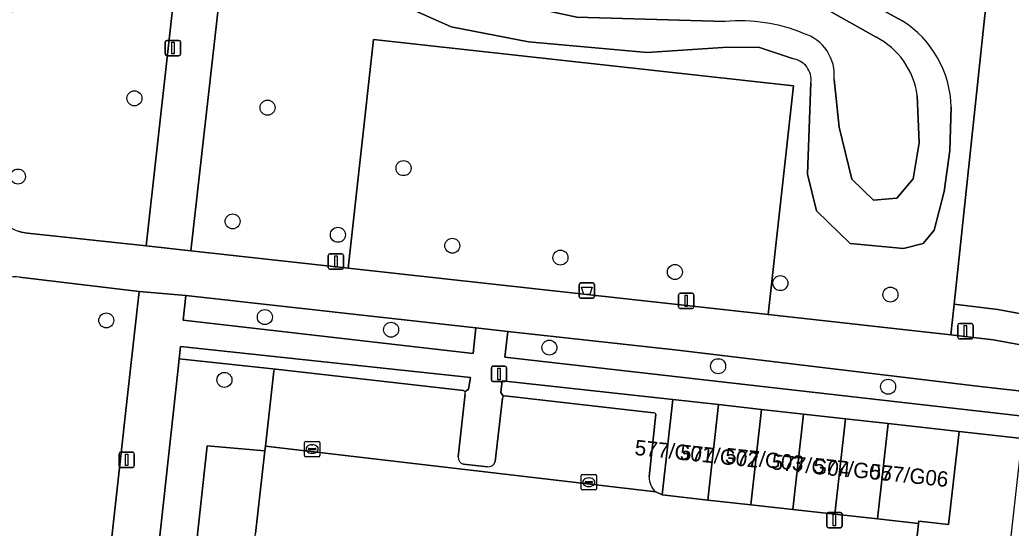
# Model space of a CAD drawing. Extents: x 162026 to 163502, y 387295 to 388169.
# Drawn here: x 162130.7 to 162195.3, y 387989.6 to 388022.7 of the extents above; entities that cross this region are included whole.
import ezdxf

# ---------------------------------------------------------------- set-up
doc = ezdxf.new("R2010")
doc.units = 0
for name, color, linetype in [('IMGEO_Afvalbak', 7, 'Continuous'), ('IMGEO_Berm_groen', 7, 'Continuous'), ('IMGEO_Boom', 7, 'Continuous'), ('IMGEO_Fietspad_open', 7, 'Continuous'), ('IMGEO_Groenvoorziening', 7, 'Continuous'), ('IMGEO_Hek', 7, 'Continuous'), ('IMGEO_Kolk', 7, 'Continuous'), ('IMGEO_Lichtmast', 7, 'Continuous'), ('IMGEO_Loofbos', 7, 'Continuous'), ('IMGEO_Meer_plas_ven_vijver', 7, 'Continuous'), ('IMGEO_Oever', 7, 'Continuous'), ('IMGEO_Pand', 7, 'Continuous'), ('IMGEO_Pand_nummerreeks', 7, 'Continuous'), ('IMGEO_Parkeervlak_open', 7, 'Continuous'), ('IMGEO_Rijbaan_lokaal_open', 7, 'Continuous'), ('IMGEO_Voetpad_open', 7, 'Continuous')]:
    doc.layers.add(name, color=color, linetype=linetype)

msp = doc.modelspace()

# ---------------------------------------------------------------- linework, layer by layer
at = {"layer": 'IMGEO_Afvalbak'}
for p, q in [((162167.235, 388005.585), (162168.025, 388005.585)), ((162168.025, 388005.585), (162167.235, 388005.585)), ((162167.135, 388004.685), (162167.135, 388005.485)), ((162167.135, 388005.485), (162167.135, 388004.685)), ((162168.125, 388005.485), (162168.125, 388004.685)), ((162168.125, 388004.685), (162168.125, 388005.485)), ((162168.025, 388004.585), (162167.235, 388004.585)), ((162167.235, 388004.585), (162168.025, 388004.585))]:
    msp.add_line(p, q, dxfattribs=at)
msp.add_lwpolyline([(162167.278, 388005.299), (162167.982, 388005.299), (162167.833, 388004.829), (162167.427, 388004.829), (162167.278, 388005.299)], dxfattribs=at)
for centre, start, end in [((162167.235, 388005.485), 90, 180), ((162167.235, 388005.485), 90, 180), ((162168.025, 388005.485), 0, 90), ((162168.025, 388005.485), 360, 90), ((162167.235, 388004.685), 180, 270), ((162167.235, 388004.685), 180, 270), ((162168.025, 388004.685), 270, 0), ((162168.025, 388004.685), 270, 0)]:
    msp.add_arc(centre, 0.1, start, end, dxfattribs=at)
at = {"layer": 'IMGEO_Berm_groen'}
msp.add_lwpolyline([(162145.439, 388160.548), (162145.131, 388158.602), (162128.834, 388011.725), (162128.818, 388011.491), (162128.823, 388011.257), (162128.849, 388011.024), (162128.895, 388010.794), (162128.962, 388010.569), (162129.049, 388010.351), (162129.155, 388010.142), (162129.279, 388009.943), (162129.42, 388009.756), (162129.578, 388009.582), (162129.75, 388009.423), (162129.936, 388009.28), (162130.134, 388009.155), (162130.343, 388009.047), (162130.56, 388008.959), (162130.784, 388008.89), (162131.013, 388008.842), (162131.166, 388008.821), (162138.907, 388008.012), (162156.097, 388162.257)], dxfattribs=at)
msp.add_lwpolyline([(162137.882, 388000), (162138.442, 388005.018), (162130.661, 388005.962), (162130.448, 388005.978), (162130.235, 388005.976), (162130.022, 388005.954), (162129.813, 388005.913), (162129.608, 388005.854), (162129.409, 388005.776), (162129.217, 388005.682), (162129.035, 388005.57), (162128.864, 388005.443), (162128.705, 388005.301), (162128.559, 388005.145), (162128.427, 388004.977), (162128.311, 388004.797), (162128.212, 388004.608), (162128.13, 388004.411), (162128.066, 388004.208), (162128.02, 388003.999), (162128, 388003.861), (162127.56, 388000), (162118.651, 387920.601), (162128.927, 387919.374)], close=True, dxfattribs=at)
at = {"layer": 'IMGEO_Boom'}
for centre in [(162138.144, 388017.624), (162146.816, 388017.015), (162155.681, 388013.07), (162130.547, 388012.525), (162144.544, 388009.6), (162151.404, 388008.723), (162158.861, 388008.013), (162165.911, 388007.237), (162173.369, 388006.298), (162180.241, 388005.573), (162187.419, 388004.824), (162136.306, 388003.144), (162146.642, 388003.358), (162154.873, 388002.536), (162165.189, 388001.366), (162176.189, 388000.155), (162144.009, 387999.262), (162187.269, 387998.816)]:
    msp.add_circle(centre, 0.489, dxfattribs=at)
at = {"layer": 'IMGEO_Fietspad_open'}
for points in [[(162152.067, 388006.547), (162141.829, 388007.678), (162138.907, 388008.012), (162131.166, 388008.821), (162131.013, 388008.842), (162130.784, 388008.89), (162130.56, 388008.959)], [(162198.176, 388001.126), (162194.119, 388001.873), (162191.362, 388002.208), (162179.451, 388003.523), (162152.067, 388006.547)], [(162130.661, 388005.962), (162138.442, 388005.018), (162141.494, 388004.757), (162160.4, 388002.655), (162162.489, 388002.423), (162173.552, 388001.193), (162193.258, 387998.824), (162196.547, 387998.456), (162197.499, 387998.384)]]:
    msp.add_lwpolyline(points, dxfattribs=at)
at = {"layer": 'IMGEO_Groenvoorziening'}
for points in [[(162201.684, 388036.423), (162202.158, 388040.642), (162189.1, 388041.95), (162190.866, 388058.856), (162191.436, 388064.77), (162184.514, 388065.432), (162181.824, 388042.495), (162182.779, 388041.184), (162188.305, 388038.496), (162189.317, 388037.856), (162190.256, 388037.113), (162191.112, 388036.276), (162191.876, 388035.354), (162192.54, 388034.358), (162193.096, 388033.297), (162193.538, 388032.184), (162193.861, 388031.032), (162194.062, 388029.851), (162194.139, 388028.439), (162193.872, 388025.915), (162191.573, 388004.197), (162194.421, 388003.851), (162198.528, 388003.095)], [(162153.714, 388021.458), (162181.098, 388018.434), (162179.451, 388003.523), (162191.362, 388002.208), (162191.573, 388004.197), (162193.872, 388025.915), (162188.575, 388024.998), (162181.957, 388028.161), (162179.936, 388034.808), (162182.779, 388041.184), (162181.824, 388042.495), (162181.564, 388042.852), (162181.315, 388043.194), (162167.123, 388048.084), (162145.635, 388030.642)], [(162144.078, 388027.703), (162141.829, 388007.678), (162152.067, 388006.547), (162153.714, 388021.458)], [(162181.032, 388020.212), (162178.812, 388020.952), (162176.498, 388020.93), (162171.569, 388020.614), (162163.822, 388021.315), (162158.78, 388022.294), (162155.229, 388023.877), (162156.904, 388026.695)], [(162182.97, 388025.553), (162188.188, 388022.678)], [(162191.381, 388017.048), (162191.282, 388014.225), (162190.924, 388011.539), (162190.267, 388009.031), (162189.551, 388008.165), (162188.259, 388007.825), (162184.786, 388008.163), (162182.59, 388010.295), (162182.012, 388012.677), (162182.234, 388018.626)], [(162198.528, 388003.095), (162194.421, 388003.851), (162191.573, 388004.197), (162191.362, 388002.208), (162194.119, 388001.873), (162198.176, 388001.126)], [(162197.499, 387998.384), (162196.547, 387998.456), (162193.258, 387998.824), (162173.552, 388001.193), (162162.489, 388002.423), (162162.287, 388000.751), (162197.4, 387996.755)], [(162141.155, 388001.444), (162141.066, 388000.633), (162147.366, 387999.97), (162159.58, 387998.56)], [(162159.673, 387998.494), (162159.908, 387998.648), (162160.037, 387999.428), (162141.155, 388001.444)], [(162172.118, 387991.952), (162172.545, 387991.759), (162173.237, 387997.981), (162162.106, 387999.192), (162162.02, 387998.445), (162162.201, 387998.177)], [(162162.295, 387998.22), (162171.973, 387997.124)], [(162172.135, 387997.021), (162171.688, 387992.939)]]:
    msp.add_lwpolyline(points, dxfattribs=at)
for points in [[(162179.451, 388003.523), (162181.098, 388018.434), (162153.714, 388021.458), (162152.067, 388006.547)], [(162160.4, 388002.655), (162141.494, 388004.757), (162141.323, 388003.158), (162160.215, 388000.983)]]:
    msp.add_lwpolyline(points, close=True, dxfattribs=at)
for centre, radius, start, end in [((162184.564, 388016.902), 6.818, 1.22325, 57.89539), ((162180.851, 388018.826), 1.397, 351.75066, 82.56497), ((162159.545, 387998.412), 0.153, 32.70024, 76.57484), ((162162.342, 387997.993), 0.232, 101.70126, 127.46189), ((162171.98, 387996.956), 0.169, 22.83594, 92.26745), ((162172.998, 387992.922), 1.31, 179.27273, 227.80929)]:
    msp.add_arc(centre, radius, start, end, dxfattribs=at)
at = {"layer": 'IMGEO_Hek'}
msp.add_lwpolyline([(162179.451, 388003.523), (162181.098, 388018.434), (162153.714, 388021.458), (162152.067, 388006.547)], dxfattribs=at)
at = {"layer": 'IMGEO_Kolk'}
for p, q in [((162149.226, 387994.327), (162149.226, 387995.179)), ((162149.301, 387995.253), (162150.153, 387995.253)), ((162150.227, 387995.179), (162150.227, 387994.327)), ((162149.485, 387994.747), (162149.485, 387994.759)), ((162149.923, 387994.71), (162149.525, 387994.71)), ((162149.528, 387994.796), (162149.926, 387994.796)), ((162149.714, 387995.033), (162149.739, 387995.033)), ((162149.969, 387994.759), (162149.969, 387994.747)), ((162150.153, 387994.253), (162149.301, 387994.253)), ((162149.737, 387994.473), (162149.712, 387994.473)), ((162167.258, 387992.162), (162167.258, 387993.014)), ((162167.333, 387993.088), (162168.185, 387993.088)), ((162167.517, 387992.582), (162167.517, 387992.594)), ((162167.56, 387992.631), (162167.958, 387992.631)), ((162167.746, 387992.868), (162167.771, 387992.868)), ((162168.001, 387992.594), (162168.001, 387992.582)), ((162168.259, 387993.014), (162168.259, 387992.162)), ((162168.185, 387992.088), (162167.333, 387992.088)), ((162167.955, 387992.545), (162167.557, 387992.545)), ((162167.769, 387992.308), (162167.744, 387992.308))]:
    msp.add_line(p, q, dxfattribs=at)
for points in [[(162149.226, 387994.327), (162149.226, 387995.179)], [(162149.301, 387995.253), (162150.153, 387995.253)], [(162150.227, 387995.179), (162150.227, 387994.327)], [(162150.153, 387994.253), (162149.301, 387994.253)], [(162167.258, 387992.162), (162167.258, 387993.014)], [(162167.333, 387993.088), (162168.185, 387993.088)], [(162168.259, 387993.014), (162168.259, 387992.162)], [(162168.185, 387992.088), (162167.333, 387992.088)]]:
    msp.add_lwpolyline(points, dxfattribs=at)
for centre, radius, start, end in [((162149.303, 387995.177), 0.0765, 91.55205, 178.44795), ((162149.303, 387995.177), 0.0765, 91.55205, 178.44795), ((162150.151, 387995.177), 0.0765, 1.55205, 88.44795), ((162150.151, 387995.177), 0.0765, 1.55205, 88.44795), ((162149.525, 387994.756), 0.0403, 85.87752, 175.75265), ((162149.522, 387994.746), 0.0366, 178.93798, 274.71019), ((162149.926, 387994.753), 0.043, 264.86636, 352.45326), ((162149.93, 387994.758), 0.0386, 1.73085, 96.63898), ((162149.303, 387994.329), 0.0765, 181.55205, 268.44795), ((162149.303, 387994.329), 0.0765, 181.55205, 268.44795), ((162150.151, 387994.329), 0.0765, 271.55205, 358.44795), ((162150.151, 387994.329), 0.0765, 271.55205, 358.44795), ((162167.335, 387993.012), 0.0765, 91.55205, 178.44795), ((162167.335, 387993.012), 0.0765, 91.55205, 178.44795), ((162167.557, 387992.591), 0.0403, 85.87752, 175.75265), ((162167.554, 387992.581), 0.0366, 178.93798, 274.71019), ((162167.958, 387992.588), 0.043, 264.86636, 352.45326), ((162167.962, 387992.593), 0.0386, 1.73085, 96.63898), ((162168.183, 387993.012), 0.0765, 1.55205, 88.44795), ((162168.183, 387993.012), 0.0765, 1.55205, 88.44795), ((162167.335, 387992.164), 0.0765, 181.55205, 268.44795), ((162167.335, 387992.164), 0.0765, 181.55205, 268.44795), ((162168.183, 387992.164), 0.0765, 271.55205, 358.44795), ((162168.183, 387992.164), 0.0765, 271.55205, 358.44795)]:
    msp.add_arc(centre, radius, start, end, dxfattribs=at)
for centre, major_axis, ratio, start_param, end_param in [((162149.713, 387994.753), (-0.387, 0.002), 0.722429, 4.712389, 7.853982), ((162149.738, 387994.753), (-0.39, 0.002), 0.717154, 1.570796, 4.712389), ((162167.745, 387992.588), (-0.387, 0.002), 0.722429, 4.712389, 7.853982), ((162167.77, 387992.588), (-0.39, 0.002), 0.717154, 1.570796, 4.712389)]:
    msp.add_ellipse(centre, major_axis=major_axis, ratio=ratio, start_param=start_param, end_param=end_param, dxfattribs=at)
at = {"layer": 'IMGEO_Lichtmast'}
for p, q in [((162140.153, 388020.504), (162140.153, 388021.304)), ((162140.153, 388021.304), (162140.153, 388020.504)), ((162140.253, 388021.404), (162141.043, 388021.404)), ((162141.043, 388021.404), (162140.253, 388021.404)), ((162141.143, 388021.304), (162141.143, 388020.504)), ((162141.143, 388020.504), (162141.143, 388021.304)), ((162141.043, 388020.404), (162140.253, 388020.404)), ((162140.253, 388020.404), (162141.043, 388020.404)), ((162150.878, 388007.482), (162151.668, 388007.482)), ((162151.668, 388007.482), (162150.878, 388007.482)), ((162150.778, 388006.582), (162150.778, 388007.382)), ((162150.778, 388007.382), (162150.778, 388006.582)), ((162151.768, 388007.382), (162151.768, 388006.582)), ((162151.768, 388006.582), (162151.768, 388007.382)), ((162151.668, 388006.482), (162150.878, 388006.482)), ((162150.878, 388006.482), (162151.668, 388006.482)), ((162173.709, 388004.917), (162174.499, 388004.917)), ((162174.499, 388004.917), (162173.709, 388004.917)), ((162173.609, 388004.017), (162173.609, 388004.817)), ((162173.609, 388004.817), (162173.609, 388004.017)), ((162174.599, 388004.817), (162174.599, 388004.017)), ((162174.599, 388004.017), (162174.599, 388004.817)), ((162174.499, 388003.917), (162173.709, 388003.917)), ((162173.709, 388003.917), (162174.499, 388003.917)), ((162191.912, 388002.942), (162192.702, 388002.942)), ((162192.702, 388002.942), (162191.912, 388002.942)), ((162191.812, 388002.042), (162191.812, 388002.842)), ((162191.812, 388002.842), (162191.812, 388002.042)), ((162192.802, 388002.842), (162192.802, 388002.042)), ((162192.802, 388002.042), (162192.802, 388002.842)), ((162192.702, 388001.942), (162191.912, 388001.942)), ((162191.912, 388001.942), (162192.702, 388001.942)), ((162161.405, 387999.252), (162161.405, 388000.052)), ((162161.405, 388000.052), (162161.405, 387999.252)), ((162161.505, 388000.152), (162162.295, 388000.152)), ((162162.295, 388000.152), (162161.505, 388000.152)), ((162162.395, 388000.052), (162162.395, 387999.252)), ((162162.395, 387999.252), (162162.395, 388000.052)), ((162162.295, 387999.152), (162161.505, 387999.152)), ((162161.505, 387999.152), (162162.295, 387999.152)), ((162137.238, 387994.549), (162138.028, 387994.549)), ((162138.028, 387994.549), (162137.238, 387994.549)), ((162137.138, 387993.649), (162137.138, 387994.449)), ((162137.138, 387994.449), (162137.138, 387993.649)), ((162138.128, 387994.449), (162138.128, 387993.649)), ((162138.128, 387993.649), (162138.128, 387994.449)), ((162138.028, 387993.549), (162137.238, 387993.549)), ((162137.238, 387993.549), (162138.028, 387993.549)), ((162183.273, 387989.725), (162183.273, 387990.525)), ((162183.273, 387990.525), (162183.273, 387989.725)), ((162183.373, 387990.625), (162184.163, 387990.625)), ((162184.163, 387990.625), (162183.373, 387990.625)), ((162184.263, 387990.525), (162184.263, 387989.725)), ((162184.263, 387989.725), (162184.263, 387990.525)), ((162184.163, 387989.625), (162183.373, 387989.625)), ((162183.373, 387989.625), (162184.163, 387989.625))]:
    msp.add_line(p, q, dxfattribs=at)
for points in [[(162140.573, 388021.279), (162140.723, 388021.279), (162140.723, 388020.529), (162140.573, 388020.529), (162140.573, 388021.279)], [(162151.198, 388007.357), (162151.348, 388007.357), (162151.348, 388006.607), (162151.198, 388006.607), (162151.198, 388007.357)], [(162174.029, 388004.792), (162174.179, 388004.792), (162174.179, 388004.042), (162174.029, 388004.042), (162174.029, 388004.792)], [(162192.232, 388002.817), (162192.382, 388002.817), (162192.382, 388002.067), (162192.232, 388002.067), (162192.232, 388002.817)], [(162161.825, 388000.027), (162161.975, 388000.027), (162161.975, 387999.277), (162161.825, 387999.277), (162161.825, 388000.027)], [(162137.558, 387994.424), (162137.708, 387994.424), (162137.708, 387993.674), (162137.558, 387993.674), (162137.558, 387994.424)], [(162183.693, 387990.5), (162183.843, 387990.5), (162183.843, 387989.75), (162183.693, 387989.75), (162183.693, 387990.5)]]:
    msp.add_lwpolyline(points, dxfattribs=at)
for centre, start, end in [((162140.253, 388021.304), 90, 180), ((162140.253, 388021.304), 90, 180), ((162141.043, 388021.304), 0, 90), ((162141.043, 388021.304), 360, 90), ((162140.253, 388020.504), 180, 270), ((162140.253, 388020.504), 180, 270), ((162141.043, 388020.504), 270, 0), ((162141.043, 388020.504), 270, 0), ((162150.878, 388007.382), 90, 180), ((162150.878, 388007.382), 90, 180), ((162151.668, 388007.382), 0, 90), ((162151.668, 388007.382), 360, 90), ((162150.878, 388006.582), 180, 270), ((162150.878, 388006.582), 180, 270), ((162151.668, 388006.582), 270, 0), ((162151.668, 388006.582), 270, 0), ((162173.709, 388004.817), 90, 180), ((162173.709, 388004.817), 90, 180), ((162174.499, 388004.817), 0, 90), ((162174.499, 388004.817), 360, 90), ((162173.709, 388004.017), 180, 270), ((162173.709, 388004.017), 180, 270), ((162174.499, 388004.017), 270, 0), ((162174.499, 388004.017), 270, 0), ((162191.912, 388002.842), 90, 180), ((162191.912, 388002.842), 90, 180), ((162192.702, 388002.842), 0, 90), ((162192.702, 388002.842), 360, 90), ((162191.912, 388002.042), 180, 270), ((162191.912, 388002.042), 180, 270), ((162192.702, 388002.042), 270, 0), ((162192.702, 388002.042), 270, 0), ((162161.505, 388000.052), 90, 180), ((162161.505, 388000.052), 90, 180), ((162162.295, 388000.052), 0, 90), ((162162.295, 388000.052), 360, 90), ((162161.505, 387999.252), 180, 270), ((162161.505, 387999.252), 180, 270), ((162162.295, 387999.252), 270, 0), ((162162.295, 387999.252), 270, 0), ((162137.238, 387994.449), 90, 180), ((162137.238, 387994.449), 90, 180), ((162138.028, 387994.449), 0, 90), ((162138.028, 387994.449), 360, 90), ((162137.238, 387993.649), 180, 270), ((162137.238, 387993.649), 180, 270), ((162138.028, 387993.649), 270, 0), ((162138.028, 387993.649), 270, 0), ((162183.373, 387990.525), 90, 180), ((162183.373, 387990.525), 90, 180), ((162184.163, 387990.525), 0, 90), ((162184.163, 387990.525), 360, 90), ((162183.373, 387989.725), 180, 270), ((162183.373, 387989.725), 180, 270), ((162184.163, 387989.725), 270, 0), ((162184.163, 387989.725), 270, 0)]:
    msp.add_arc(centre, 0.1, start, end, dxfattribs=at)
at = {"layer": 'IMGEO_Loofbos'}
for points in [[(162147.366, 387999.97), (162141.066, 388000.633), (162140.996, 388000), (162138.923, 387981.135), (162141.338, 387980.843), (162142.886, 387994.971)], [(162142.886, 387994.971), (162146.645, 387994.634), (162146.68, 387994.943), (162147.227, 387999.829)]]:
    msp.add_lwpolyline(points, dxfattribs=at)
msp.add_lwpolyline([(162145.124, 387983.369), (162146.03, 387989.24), (162146.645, 387994.634), (162142.886, 387994.971), (162141.338, 387980.843), (162143.368, 387980.597), (162140.511, 387954.289), (162141.881, 387952.591)], close=True, dxfattribs=at)
msp.add_arc((162147.367, 387999.83), 0.14, 90.46677, 180.35172, dxfattribs=at)
at = {"layer": 'IMGEO_Meer_plas_ven_vijver'}
for points in [[(162158.444, 388035.835), (162161.238, 388035.462), (162163.951, 388033.617), (162165.02, 388030.999), (162164.413, 388029.033), (162160.615, 388026.754), (162158.252, 388024.814), (162166.971, 388022.918), (162176.651, 388022.639)], [(162186.491, 388021.617), (162182.824, 388023.673)], [(162183.741, 388018.853), (162184.067, 388015.748), (162184.902, 388012.344), (162186.312, 388010.982), (162187.825, 388011.122), (162188.891, 388012.379), (162189.285, 388014.713), (162189.168, 388017.817)]]:
    msp.add_lwpolyline(points, dxfattribs=at)
for centre, radius, start, end in [((162177.615, 388011.962), 10.72, 67.32772, 95.15799), ((162180.948, 388019.16), 2.81, 353.72898, 73.47474), ((162184.13, 388017.111), 5.087, 7.97949, 62.34789)]:
    msp.add_arc(centre, radius, start, end, dxfattribs=at)
at = {"layer": 'IMGEO_Oever'}
for points in [[(162173.572, 388044.577), (162171.802, 388045.222), (162169.674, 388045.653), (162166.412, 388045.119), (162157.927, 388038.899), (162156.128, 388037.036), (162155.669, 388034.834), (162156.951, 388033.079), (162158.799, 388031.884), (162158.973, 388029.758), (162158.339, 388027.549), (162156.904, 388026.695), (162155.229, 388023.877), (162158.78, 388022.294), (162163.822, 388021.315), (162171.569, 388020.614), (162176.498, 388020.93), (162178.812, 388020.952), (162181.032, 388020.212)], [(162176.651, 388022.639), (162166.971, 388022.918), (162158.252, 388024.814), (162160.615, 388026.754), (162164.413, 388029.033), (162165.02, 388030.999), (162163.951, 388033.617), (162161.238, 388035.462), (162158.444, 388035.835)], [(162188.188, 388022.678), (162182.97, 388025.553)], [(162182.824, 388023.673), (162186.491, 388021.617)], [(162182.234, 388018.626), (162182.012, 388012.677), (162182.59, 388010.295), (162184.786, 388008.163), (162188.259, 388007.825), (162189.551, 388008.165), (162190.267, 388009.031), (162190.924, 388011.539), (162191.282, 388014.225), (162191.381, 388017.048)], [(162189.168, 388017.817), (162189.285, 388014.713), (162188.891, 388012.379), (162187.825, 388011.122), (162186.312, 388010.982), (162184.902, 388012.344), (162184.067, 388015.748), (162183.741, 388018.853)]]:
    msp.add_lwpolyline(points, dxfattribs=at)
for centre, radius, start, end in [((162177.615, 388011.962), 10.72, 67.32772, 95.15799), ((162184.564, 388016.902), 6.818, 1.22325, 57.89539), ((162180.948, 388019.16), 2.81, 353.72898, 73.47474), ((162184.13, 388017.111), 5.087, 7.97949, 62.34789), ((162180.851, 388018.826), 1.397, 351.75066, 82.56497)]:
    msp.add_arc(centre, radius, start, end, dxfattribs=at)
at = {"layer": 'IMGEO_Pand'}
for points in [[(162175.51, 387991.429), (162176.201, 387997.651), (162173.237, 387997.981), (162172.545, 387991.759)], [(162178.323, 387991.115), (162179.014, 387997.338), (162176.201, 387997.651), (162175.51, 387991.429)], [(162181.056, 387990.811), (162181.749, 387997.033), (162179.014, 387997.338), (162178.323, 387991.115)], [(162183.788, 387990.506), (162184.481, 387996.729), (162181.749, 387997.033), (162181.056, 387990.811)], [(162186.584, 387990.195), (162187.276, 387996.418), (162184.481, 387996.729), (162183.788, 387990.506)], [(162189.254, 387989.898), (162189.271, 387990.039), (162191.209, 387989.823), (162191.887, 387995.904), (162187.276, 387996.418), (162186.584, 387990.195)], [(162195.997, 387995.446), (162191.887, 387995.904), (162191.209, 387989.823), (162189.271, 387990.039), (162189.254, 387989.898), (162188.847, 387986.247), (162194.897, 387985.573), (162195.72, 387992.96)]]:
    msp.add_lwpolyline(points, close=True, dxfattribs=at)
at = {"layer": 'IMGEO_Parkeervlak_open'}
for points in [[(162147.227, 387999.829), (162146.68, 387994.943), (162172.118, 387991.952)], [(162159.58, 387998.56), (162147.366, 387999.97)], [(162159.242, 387994.239), (162159.695, 387998.364)], [(162162.123, 387998.068), (162161.649, 387993.948)], [(162171.973, 387997.124), (162162.295, 387998.22)], [(162171.688, 387992.939), (162172.135, 387997.021)], [(162161.161, 387993.592), (162159.596, 387993.763)]]:
    msp.add_lwpolyline(points, dxfattribs=at)
for centre, radius, start, end in [((162147.367, 387999.83), 0.14, 90.46677, 180.35172), ((162159.545, 387998.412), 0.153, 32.70024, 76.57484), ((162159.539, 387998.405), 0.161, 345.397, 33.81341), ((162162.34, 387997.995), 0.229, 127.42181, 161.40345), ((162162.342, 387997.993), 0.232, 101.70126, 127.46189), ((162171.98, 387996.956), 0.169, 22.83594, 92.26745), ((162159.703, 387994.212), 0.462, 176.66616, 256.61002), ((162161.201, 387994.049), 0.459, 264.96151, 347.26061), ((162172.998, 387992.922), 1.31, 179.27273, 227.80929)]:
    msp.add_arc(centre, radius, start, end, dxfattribs=at)
at = {"layer": 'IMGEO_Rijbaan_lokaal_open'}
for points in [[(162189.254, 387989.898), (162186.584, 387990.195), (162183.788, 387990.506), (162181.056, 387990.811), (162178.323, 387991.115), (162175.51, 387991.429), (162172.545, 387991.759), (162172.118, 387991.952), (162146.68, 387994.943), (162146.645, 387994.634), (162146.03, 387989.24)], [(162177.724, 387984.296), (162177.974, 387984.268), (162177.644, 387981.304), (162177.338, 387978.551), (162177.027, 387975.761), (162176.716, 387972.971), (162176.415, 387970.266), (162176.095, 387967.391), (162178.666, 387967.105), (162181.356, 387966.805), (162184.063, 387966.503), (162186.617, 387966.219), (162187.021, 387969.842), (162187.267, 387972.051), (162187.591, 387974.968), (162187.916, 387977.884), (162188.241, 387980.8), (162188.545, 387983.533), (162188.847, 387986.247), (162189.254, 387989.898)]]:
    msp.add_lwpolyline(points, dxfattribs=at)
at = {"layer": 'IMGEO_Voetpad_open'}
msp.add_lwpolyline([(162156.758, 388140.773), (162159.027, 388161.001), (162159.131, 388161.927), (162156.097, 388162.257), (162138.907, 388008.012), (162141.829, 388007.678), (162144.078, 388027.703), (162144.514, 388031.612), (162148.626, 388068.273), (162149.51, 388076.152)], close=True, dxfattribs=at)
for points in [[(162197.4, 387996.755), (162162.287, 388000.751), (162162.489, 388002.423), (162160.4, 388002.655), (162160.215, 388000.983), (162141.323, 388003.158), (162141.494, 388004.757), (162138.442, 388005.018), (162137.882, 388000), (162128.927, 387919.374), (162128.829, 387918.498), (162124.863, 387882.786), (162120.863, 387846.697), (162124.015, 387846.348), (162124.025, 387846.612), (162125.681, 387861.129), (162125.733, 387861.584), (162127.562, 387877.764), (162127.867, 387880.534)], [(162127.867, 387880.534), (162128.072, 387882.398), (162130.895, 387908.088), (162138.923, 387981.135), (162140.996, 388000), (162141.066, 388000.633), (162141.155, 388001.444), (162160.037, 387999.428), (162159.908, 387998.648), (162159.673, 387998.494)], [(162162.201, 387998.177), (162162.02, 387998.445), (162162.106, 387999.192), (162173.237, 387997.981), (162176.201, 387997.651), (162179.014, 387997.338), (162181.749, 387997.033), (162184.481, 387996.729), (162187.276, 387996.418), (162191.887, 387995.904), (162195.997, 387995.446), (162197.164, 387995.258)], [(162159.695, 387998.364), (162159.242, 387994.239)], [(162161.649, 387993.948), (162162.123, 387998.068)], [(162159.596, 387993.763), (162161.161, 387993.592)]]:
    msp.add_lwpolyline(points, dxfattribs=at)
for centre, radius, start, end in [((162159.539, 387998.405), 0.161, 345.397, 33.81341), ((162162.34, 387997.995), 0.229, 127.42181, 161.40345), ((162159.703, 387994.212), 0.462, 176.66616, 256.61002), ((162161.201, 387994.049), 0.459, 264.96151, 347.26061)]:
    msp.add_arc(centre, radius, start, end, dxfattribs=at)

# ---------------------------------------------------------------- texts
at = {"layer": 'IMGEO_Pand_nummerreeks'}
for s, p in [('577/G01', (162170.714, 387994.37)), ('577/G02', (162173.668, 387994.06)), ('577/G03', (162176.609, 387993.844)), ('577/G04', (162179.634, 387993.433)), ('577/G05', (162182.36, 387993.191)), ('577/G06', (162186.029, 387992.807))]:
    msp.add_text(s, height=1, rotation=354.0011, dxfattribs=at).set_placement(p)

doc.saveas('drawing.dxf')
